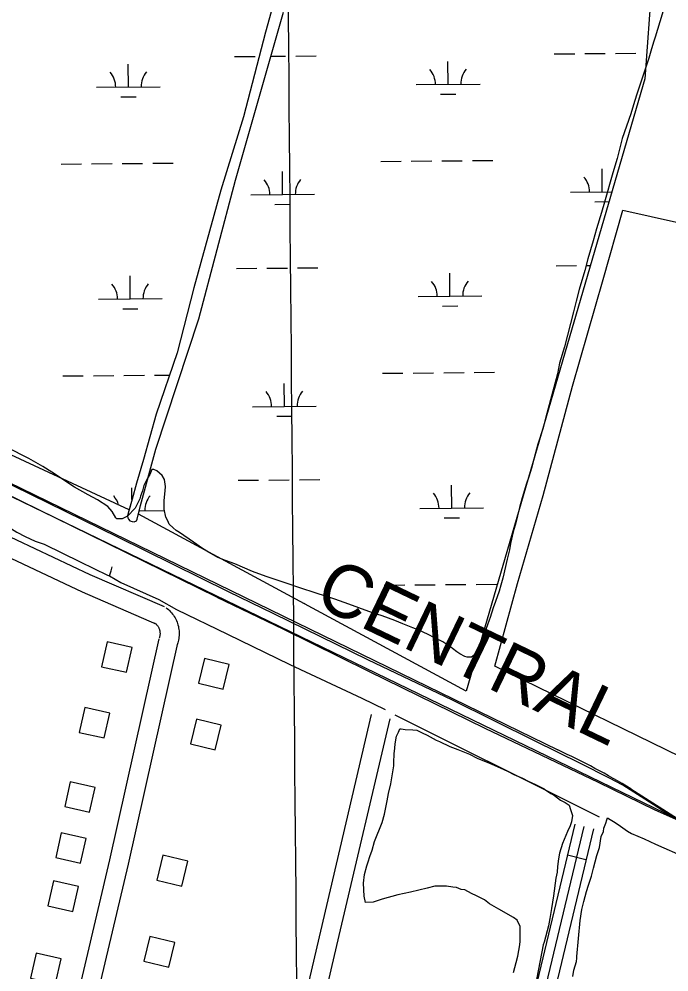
# Model space of a CAD drawing. Extents: x 3567028 to 3605064, y 510945 to 536587.
# Drawn here: x 3591821 to 3592842, y 526862 to 528359 of the extents above; entities that cross this region are included whole.
import ezdxf

# ---------------------------------------------------------------- set-up
doc = ezdxf.new("R2010")
doc.units = 0
for name, color, linetype in [('V-BLDG-OTLN', 7, 'Continuous'), ('V-GRID-MAJR', 7, 'Continuous'), ('V-RAIL-IDEN', 7, 'Continuous'), ('V-RAIL-TRAK', 7, 'Continuous'), ('V-ROAD-CNTR', 7, 'Continuous'), ('V-SITE-OTLN', 7, 'Continuous'), ('V-SITE-VEGE', 7, 'Continuous'), ('V-TOPO-SHOR', 7, 'Continuous'), ('V-WETL-SWMP', 7, 'Continuous')]:
    doc.layers.add(name, color=color, linetype=linetype)

msp = doc.modelspace()

# ---------------------------------------------------------------- linework, layer by layer
at = {"layer": 'V-BLDG-OTLN'}
for points in [[(3591989.939981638, 527332.9173079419), (3591998.771963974, 527371.929229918), (3591959.759042, 527380.7622122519), (3591950.927059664, 527341.749290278)], [(3592112.445736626, 527354.5712646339), (3592103.0237554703, 527315.6973423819), (3592141.89867772, 527306.2753612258), (3592151.3196588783, 527345.1502834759)], [(3591954.8960517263, 527229.8545140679), (3591963.7280340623, 527268.866436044), (3591924.7151120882, 527277.6994183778), (3591915.8831297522, 527238.686496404)], [(3592099.90376171, 527259.6304545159), (3592090.4817805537, 527220.7565322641), (3592129.356702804, 527211.3345511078), (3592138.777683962, 527250.2094733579)], [(3591931.976097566, 527113.2337473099), (3591940.808079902, 527152.245669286), (3591901.795157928, 527161.07865162), (3591892.9631755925, 527122.065729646)], [(3591917.8701257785, 527033.2289073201), (3591926.7021081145, 527072.2408292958), (3591887.68918614, 527081.07381163), (3591878.857203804, 527042.0608896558)], [(3592047.2328670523, 527045.71388235), (3592037.810885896, 527006.839960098), (3592076.685808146, 526997.4179789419), (3592086.106789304, 527036.292901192)], [(3591905.6591502, 526957.4590588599), (3591914.491132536, 526996.470980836), (3591875.478210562, 527005.3039631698), (3591866.6462282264, 526966.2910411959)], [(3592026.860907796, 526918.123137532), (3592017.43892664, 526879.2492152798), (3592056.3138488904, 526869.827234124), (3592065.734830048, 526908.702156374)], [(3591878.44420463, 526844.1162855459), (3591887.276186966, 526883.128207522), (3591848.263264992, 526891.9611898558), (3591839.4312826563, 526852.9482678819)]]:
    msp.add_lwpolyline(points, close=True, dxfattribs=at)
at = {"layer": 'V-GRID-MAJR'}
msp.add_spline([(3592345.91, 516527.14400000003), (3592293.9250000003, 522584.81), (3592241.914, 528645.559), (3592189.9020000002, 534706.322), (3592189.876, 534709.392)], degree=3, dxfattribs=at)
at = {"layer": 'V-RAIL-TRAK'}
for points in [[(3592132.065, 527451.18), (3591932.309, 527548.853), (3591717.343, 527653.875), (3591493.406, 527764), (3591297.095, 527859.4940000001), (3591102.844, 527953.54), (3590888.576, 528058.545), (3590705.426, 528148.837), (3590563.657, 528215.086), (3590452.424, 528271.531), (3590302.3850000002, 528342.867), (3590276.81, 528355.352), (3590171.731, 528406.058)], [(3592150.341, 527459.481), (3591976.406, 527545.359), (3591813.289, 527625.393), (3591679.663, 527690.986), (3591515.582, 527769.644), (3591418.828, 527817.5920000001), (3591300.632, 527875.3640000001), (3591166.302, 527940.738), (3590997.62, 528022.066), (3590875.498, 528081.329), (3590743.469, 528145.3), (3590537.504, 528246.615), (3590414.86, 528305.4230000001), (3590351.9450000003, 528335.564), (3590283.589, 528372.125)], [(3592132.065, 527451.18), (3592236.699, 527400.754), (3592370.12, 527334.813), (3592552.812, 527245.0430000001), (3592730.523, 527160.258), (3592819.656, 527117.034), (3592887.977, 527086.45)], [(3593751.017, 526745.72), (3593648.588, 526771.783), (3593592.117, 526788.414), (3593507.9620000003, 526815.024), (3593436.54, 526838.861), (3593355.157, 526869.345), (3593280.415, 526899.828), (3593212.319, 526928.0920000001), (3593051.6210000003, 527003.436), (3592939.21, 527060.461), (3592848.4450000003, 527106.504), (3592831.2830000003, 527115.922), (3592803.6040000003, 527133.652), (3592769.281, 527155.813), (3592748.244, 527166.895), (3592702.848, 527189.616), (3592631.433, 527225.081), (3592501.886, 527289.359), (3592369.018, 527352.532), (3592221.204, 527424.5700000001), (3592150.341, 527459.481)]]:
    msp.add_lwpolyline(points, dxfattribs=at)
at = {"layer": 'V-ROAD-CNTR'}
msp.add_line((3592711.373538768, 527038.762896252), (3592682.196597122, 527045.7388822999), dxfattribs=at)
for points in [[(3591311.072339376, 527871.4972307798), (3592667.246627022, 527210.9805518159)], [(3591305.672350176, 527853.003267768), (3592952.28705694, 527055.4208629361)], [(3591759.2244430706, 527568.3438370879), (3591932.5840963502, 527486.4340009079), (3592049.22386307, 527436.160101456)], [(3591752.417456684, 527538.3808970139), (3591920.2361210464, 527459.0880556), (3592037.349886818, 527408.6101565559)], [(3592052.470856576, 527434.2441052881), (3592054.084853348, 527432.9951077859), (3592055.9088497, 527431.4381108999), (3592057.65384621, 527429.797114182), (3592059.3198428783, 527428.0761176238), (3592060.9028397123, 527426.277121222), (3592062.3958367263, 527424.4071249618), (3592063.8008339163, 527422.4661288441), (3592065.111831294, 527420.4601328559), (3592066.3268288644, 527418.3931369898), (3592067.4408266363, 527416.272141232), (3592068.4518246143, 527414.1031455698), (3592069.359822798, 527411.8871500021), (3592070.162821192, 527409.6281545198), (3592070.8568198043, 527407.3301591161), (3592071.439818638, 527405.0071637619), (3592071.911817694, 527402.662168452), (3592072.271816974, 527400.2931731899), (3592072.519816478, 527397.9121779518), (3592072.6538162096, 527395.51818274), (3592072.6728161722, 527393.1221875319), (3592072.57881636, 527390.727192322), (3592072.3718167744, 527388.341197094), (3592072.0518174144, 527385.969201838), (3592071.617818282, 527383.6102065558), (3592071.072819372, 527381.2762112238), (3592070.424820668, 527378.99821578), (3592069.86882178, 527377.327219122)], [(3592034.102893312, 527410.526152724), (3592035.1488912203, 527409.715154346), (3592035.884889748, 527409.0861556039), (3592036.591888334, 527408.42315693), (3592037.2658869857, 527407.726158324), (3592037.904885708, 527406.9991597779), (3592038.5118844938, 527406.2391612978), (3592039.0808833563, 527405.4541628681), (3592039.609882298, 527404.6441644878), (3592040.1008813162, 527403.809166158), (3592040.550880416, 527402.952167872), (3592040.961879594, 527402.0711696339), (3592041.3298788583, 527401.1731714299), (3592041.6528782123, 527400.2621732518), (3592041.9328776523, 527399.3381750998), (3592042.167877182, 527398.3971769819), (3592042.359876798, 527397.4441788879), (3592042.5058765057, 527396.4851808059), (3592042.605876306, 527395.520182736), (3592042.659876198, 527394.5541846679), (3592042.6688761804, 527393.586186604), (3592042.630876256, 527392.6171885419), (3592042.5458764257, 527391.6511904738), (3592042.415876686, 527390.6891923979), (3592042.2418770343, 527389.7381943), (3592042.020877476, 527388.7961961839), (3592041.7488780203, 527387.836198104), (3592041.4028787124, 527386.7952001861)], [(3592040.996879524, 527385.3302031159), (3591963.5830343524, 527038.647896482), (3591883.536194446, 526699.9645738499)], [(3592070.274820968, 527378.792216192), (3591992.820975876, 527031.9279099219), (3591912.7841359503, 526693.282587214)], [(3592374.35321281, 527266.6314405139), (3592294.3253728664, 526926.4261209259), (3592222.657516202, 526619.142735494)], [(3592403.555154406, 527259.7614542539), (3592323.535314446, 526919.5841346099), (3592251.82345787, 526612.112749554)], [(3592781.8143978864, 527149.888674), (3592860.693240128, 527099.786774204)], [(3592693.8225738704, 527094.3677850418), (3592560.5638403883, 526536.998899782)], [(3592572.0318174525, 526520.4569328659), (3592708.4115446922, 527090.879792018)], [(3592723.0005155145, 527087.3917989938), (3592589.749782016, 526530.0549136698)]]:
    msp.add_lwpolyline(points, dxfattribs=at)
msp.add_arc((3592210.8902960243, 526217.1868507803), 1093.566194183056, 58.5284264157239, 65.33511530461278, dxfattribs=at)
at = {"layer": 'V-SITE-OTLN'}
msp.add_lwpolyline([(3593001.16, 528006.737), (3592995.647, 527941.232), (3592987.309, 527925.018), (3592961.603, 527910.206), (3592856.35, 527917.151), (3592854.914, 527898.289), (3592992.966, 527890.576), (3593020.907, 527873.51), (3593040.181, 527847.202), (3593033.1580000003, 527759.853), (3593037.9280000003, 527687.642), (3593042.003, 527670.64), (3593049.9450000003, 527627.691), (3593042.759, 527533.383), (3593027.36, 527396.9), (3592989.603, 527137.166), (3592904.668, 527178.302), (3592568.4050000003, 527342.8470000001), (3592603.995, 527472.356), (3592644.038, 527610.645), (3592690.327, 527782.1), (3592738.5100000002, 527949.532), (3592769.414, 528058.697)], close=True, dxfattribs=at)
at = {"layer": 'V-SITE-VEGE'}
for points in [[(3592832.47, 528371.379), (3592827.1720000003, 528354.33), (3592820.107, 528330.227), (3592817.166, 528322.584), (3592813.043, 528308.473), (3592810.1, 528297.303), (3592790.6750000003, 528239.101), (3592785.964, 528223.813), (3592781.844, 528209.706), (3592768.307, 528170.903), (3592760.063, 528139.742), (3592753.588, 528117.403), (3592740.634, 528070.956), (3592735.924, 528055.084), (3592727.682, 528029.216), (3592722.384, 528010.403), (3592714.1410000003, 527982.181), (3592709.431, 527963.956), (3592700.6, 527933.973), (3592695.889, 527915.746), (3592691.769, 527898.697), (3592677.6350000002, 527844.0210000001), (3592669.982, 527818.153), (3592666.447, 527801.689), (3592648.1950000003, 527733.491), (3592643.485, 527715.2660000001), (3592635.832, 527691.1630000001), (3592631.711, 527675.289), (3592625.823, 527653.535), (3592621.702, 527640.014), (3592617.582, 527627.666), (3592611.106, 527607.09), (3592606.986, 527591.804), (3592601.095, 527567.699), (3592596.975, 527553.588), (3592592.8540000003, 527535.363), (3592591.085, 527525.3690000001), (3592587.5500000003, 527510.67), (3592581.072, 527480.688), (3592577.539, 527469.5160000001), (3592575.184, 527460.107), (3592569.298, 527444.235), (3592565.767, 527434.241), (3592561.057, 527418.955), (3592559.292, 527414.84), (3592554.583, 527401.905), (3592551.0530000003, 527393.088), (3592546.932, 527381.919), (3592543.401, 527373.1), (3592539.2830000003, 527364.8690000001), (3592536.93, 527360.755), (3592531.636, 527356.64), (3592524.58, 527356.642), (3592521.054, 527357.8200000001), (3592513.412, 527361.938), (3592508.708, 527364.881), (3592501.6550000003, 527370.175), (3592499.304, 527372.529), (3592486.3710000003, 527380.764), (3592473.438, 527387.237), (3592463.443, 527392.531), (3592448.747, 527399.005), (3592439.34, 527402.5380000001), (3592424.054, 527409.01), (3592411.123, 527414.308), (3592391.132, 527421.3690000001), (3592376.434, 527426.08), (3592354.682, 527434.319), (3592338.812, 527440.205), (3592317.056, 527447.856), (3592287.661, 527457.275), (3592262.383, 527465.5160000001), (3592242.392, 527472.58), (3592209.471, 527483.176), (3592187.719, 527491.415), (3592160.0870000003, 527503.185), (3592145.3910000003, 527508.483), (3592133.631, 527513.191), (3592118.937, 527521.428), (3592109.5300000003, 527527.31), (3592095.424, 527537.313), (3592073.0840000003, 527552.607)], [(3592073.0840000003, 527552.607), (3592067.794, 527555.55), (3592063.092, 527559.667), (3592057.214, 527565.549), (3592054.865, 527570.843), (3592051.926, 527576.7220000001), (3592048.992, 527589.072), (3592048.9960000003, 527602.007), (3592049.588, 527607.887), (3592050.765, 527617.881), (3592051.357, 527624.936), (3592049.598, 527635.523), (3592046.071, 527641.99), (3592037.842, 527649.05), (3592033.1380000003, 527651.403), (3592029.611, 527651.405), (3592026.668, 527643.762), (3592023.14, 527637.884), (3592017.258, 527626.126), (3592014.899, 527617.895), (3592011.958, 527609.664), (3592010.7800000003, 527605.5480000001), (3592007.247, 527597.907), (3592003.718, 527590.852), (3591991.367, 527577.92), (3591983.132, 527573.808), (3591974.901, 527573.812), (3591973.1380000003, 527575.573), (3591967.262, 527585.574), (3591960.796, 527593.219), (3591944.3370000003, 527603.809), (3591929.64, 527611.459), (3591908.478, 527623.814), (3591872.62, 527647.348), (3591858.511, 527656.1730000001), (3591836.761, 527668.528), (3591802.664, 527686.178)], [(3592551.806, 526975.514), (3592539.461, 526981.985), (3592531.818, 526985.514), (3592521.238, 526991.4), (3592515.358, 526991.99), (3592508.3030000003, 526994.933), (3592502.423, 526995.523), (3592492.429, 526997.29), (3592474.201, 526997.296), (3592461.852, 526993.774), (3592435.98, 526987.904), (3592415.985, 526983.796), (3592391.288, 526976.746), (3592377.1750000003, 526972.05), (3592365.416, 526971.4670000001), (3592363.0670000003, 526981.463), (3592361.899, 527002.0430000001), (3592363.667, 527015.566), (3592367.202, 527029.087), (3592369.555, 527035.553), (3592371.91, 527043.786), (3592375.441, 527053.78), (3592379.561, 527067.303), (3592391.333, 527097.282), (3592394.866, 527110.219), (3592398.991, 527131.385), (3592401.346, 527142.555), (3592404.879, 527157.841), (3592407.236, 527170.188), (3592409.593, 527186.062), (3592409.595, 527193.705), (3592410.187, 527202.526), (3592410.187, 527204.877), (3592411.367, 527213.698), (3592411.9590000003, 527220.751), (3592413.7260000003, 527232.511), (3592417.257, 527238.979), (3592419.022, 527244.2660000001), (3592421.373, 527244.2660000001), (3592427.253, 527243.091), (3592439.6, 527242.497), (3592446.068, 527241.907), (3592454.299, 527237.789), (3592461.9420000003, 527234.258), (3592476.051, 527226.609), (3592481.341, 527224.253), (3592497.801, 527216.604), (3592510.148, 527211.8960000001), (3592528.3710000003, 527204.247), (3592540.716, 527198.361), (3592560.117, 527190.121), (3592571.875, 527184.825), (3592588.336, 527177.764), (3592598.329, 527172.47), (3592611.852, 527166.584), (3592620.668, 527161.877), (3592631.838, 527156.581), (3592637.128, 527154.226), (3592645.947, 527150.108), (3592648.298, 527147.754), (3592655.941, 527142.462), (3592661.819, 527139.517), (3592671.223, 527132.46), (3592678.866, 527128.339), (3592684.744, 527124.223), (3592687.093, 527117.753), (3592690.0300000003, 527108.345), (3592688.85, 527098.351), (3592686.495, 527091.883), (3592682.377, 527083.064), (3592674.725, 527064.251), (3592670.017, 527048.9670000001), (3592668.2490000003, 527040.148), (3592666.482, 527027.799), (3592665.89, 527018.98), (3592664.125, 527009.574), (3592660.5840000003, 526981.9400000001), (3592657.049, 526961.95), (3592654.6920000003, 526946.6630000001), (3592652.3340000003, 526934.906), (3592645.859, 526909.0380000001), (3592644.091, 526904.921), (3592626.419, 526812.6140000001)], [(3592702.316, 526943.118), (3592704.6750000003, 526960.758), (3592708.208, 526973.103), (3592712.329, 526988.977), (3592715.274, 526998.971), (3592719.982, 527013.08), (3592722.927, 527025.427), (3592728.225, 527045.4180000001), (3592732.346, 527057.763), (3592735.293, 527075.401), (3592738.826, 527083.044), (3592739.413, 527088.338), (3592742.356, 527095.979), (3592744.122, 527101.269), (3592745.299, 527104.21), (3592749.414, 527101.855), (3592757.057, 527097.148), (3592765.286, 527091.267), (3592776.453, 527083.617), (3592782.919, 527080.087), (3592802.907, 527071.26), (3592820.545, 527063.023), (3592833.478, 527057.137), (3592855.23, 527047.7220000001)], [(3592597.626, 526861.428), (3592601.747, 526877.302), (3592604.1040000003, 526887.2980000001), (3592607.639, 526904.935), (3592608.2290000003, 526910.813), (3592608.237, 526933.745), (3592603.537, 526943.743), (3592597.659, 526947.861), (3592574.732, 526960.805), (3592560.035, 526969.63), (3592551.806, 526975.514)], [(3592690.523, 526855.513), (3592692.293, 526865.509), (3592696.414, 526879.03), (3592697.003, 526884.322), (3592697.003, 526886.6730000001), (3592702.316, 526943.118)]]:
    msp.add_lwpolyline(points, dxfattribs=at)
at = {"layer": 'V-TOPO-SHOR'}
for points in [[(3592240.115, 528453), (3592208.461, 528337.931), (3592173.662, 528205.184), (3592138.182, 528089.933), (3592095.7970000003, 527936.601), (3592069.365, 527834.523), (3592036.79, 527738.322), (3592016.813, 527666.955), (3592005.836, 527629.792), (3591998.6950000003, 527604.831), (3591993.6240000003, 527586.649), (3591991.521, 527578.504), (3591992.276, 527575.756), (3591993.311, 527573.274), (3591995.443, 527571.037), (3591998.965, 527569.8640000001), (3592002.23, 527569.2390000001), (3592005.537, 527570.527), (3592006.967, 527573.226), (3592011.841, 527594.6900000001), (3592036.3140000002, 527683.159), (3592103.665, 527887.799), (3592161.224, 528105.778), (3592236.517, 528369.503)], [(3591771.232, 527578.451), (3591801.018, 527563.302), (3591817.869, 527553.117), (3591830.914, 527546.287), (3591846.75, 527539.078), (3591860.623, 527534.403), (3591917.446, 527506.191), (3591960.305, 527485.2980000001), (3591963.543, 527484.29), (3591981.168, 527473.933), (3592040.671, 527447.367), (3592068.7260000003, 527431.327)], [(3591963.543, 527484.29), (3591965.91, 527492.47), (3591967.758, 527498.329)], [(3592068.7260000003, 527431.327), (3592148.475, 527392.611), (3592246.437, 527345.006), (3592359.223, 527292.571), (3592396.146, 527274.776)], [(3592411.373, 527265.955), (3592498.966, 527222.076), (3592611.669, 527166.16), (3592732.239, 527106.074)]]:
    msp.add_lwpolyline(points, dxfattribs=at)
at = {"layer": 'V-WETL-SWMP'}
for p, q in [((3592661.6613851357, 528303.952896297), (3592693.6602430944, 528304.2228456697)), ((3592709.6596720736, 528304.3578203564), (3592741.6585300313, 528304.6277697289)), ((3592757.6579590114, 528304.7627444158), (3592789.656816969, 528305.0326937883)), ((3591993.1043567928, 528251.8809872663), (3591992.8006637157, 528287.8797062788)), ((3592159.770732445, 528299.7186734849), (3592191.7695937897, 528299.9886228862)), ((3592216.7292899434, 528300.1993517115), (3592239.768442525, 528300.3937150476)), ((3592255.7678715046, 528300.5286897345), (3592287.766729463, 528300.798639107)), ((3592494.9950227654, 528256.115211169), (3592494.691333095, 528292.1139294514)), ((3591943.1061359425, 528251.4591913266), (3592043.1025776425, 528252.3027832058)), ((3592444.996807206, 528255.6934152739), (3592544.993238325, 528256.5370070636)), ((3591981.2349584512, 528236.3493053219), (3592005.2341044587, 528236.5517673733)), ((3592483.1256242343, 528240.5835295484), (3592507.124767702, 528240.7859915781)), ((3591887.2770678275, 528130.9129324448), (3591919.2759291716, 528131.1828818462)), ((3591935.2753598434, 528131.3178565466), (3591967.2742211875, 528131.5878059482)), ((3591983.2736518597, 528131.722780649), (3592015.272513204, 528131.9927300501)), ((3592031.271943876, 528132.1277047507), (3592063.2708052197, 528132.3976541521)), ((3592389.1677337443, 528135.1471588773), (3592421.1665917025, 528135.4171082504)), ((3592437.166020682, 528135.5520829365), (3592469.1648786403, 528135.8220323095)), ((3592485.164307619, 528135.9570069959), (3592517.163165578, 528136.2269563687)), ((3592533.162594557, 528136.3619310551), (3592565.1614525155, 528136.6318804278)), ((3592736.899389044, 528087.3368947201), (3592736.595699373, 528123.3356130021)), ((3592235.0093015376, 528083.1028400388), (3592234.705611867, 528119.1015583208)), ((3592185.011085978, 528082.6810441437), (3592285.0075170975, 528083.5246359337)), ((3592686.901173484, 528086.915098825), (3592752.0858295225, 528087.4650108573)), ((3592223.1399030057, 528067.571158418), (3592247.1390464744, 528067.7736204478)), ((3592725.029990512, 528071.8052130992), (3592747.566609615, 528071.9953369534)), ((3592162.577685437, 527967.0556859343), (3592194.576543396, 527967.3256353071)), ((3592210.575972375, 527967.4606099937), (3592242.574830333, 527967.7305593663)), ((3592258.574259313, 527967.8655340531), (3592290.5731172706, 527968.1354834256)), ((3592497.801410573, 527923.4520554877), (3592497.497720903, 527959.4507737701)), ((3592664.4677729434, 527971.2897406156), (3592696.466630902, 527971.5596899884)), ((3592712.4660598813, 527971.694664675), (3592718.279686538, 527971.7437097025)), ((3591995.9107760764, 527919.2178248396), (3591995.6070830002, 527955.2165438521)), ((3591945.9125552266, 527918.7960289), (3592045.908996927, 527919.6396207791)), ((3592447.8031950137, 527923.0302595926), (3592547.799626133, 527923.8738513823)), ((3591984.0413777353, 527903.6861428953), (3592008.0405237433, 527903.8886049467)), ((3592485.932012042, 527907.920373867), (3592509.9311555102, 527908.1228358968)), ((3591890.083487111, 527798.2497700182), (3591922.0823484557, 527798.5197194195)), ((3591938.0817791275, 527798.6546941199), (3591970.0806404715, 527798.9246435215)), ((3591986.0800711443, 527799.0596182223), (3592018.078932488, 527799.3295676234)), ((3592034.07836316, 527799.4645423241), (3592057.56065094, 527799.6626440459)), ((3592391.974121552, 527802.484003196), (3592423.97297951, 527802.753952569)), ((3592439.97240849, 527802.8889272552), (3592471.971266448, 527803.1588766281)), ((3592487.970695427, 527803.2938513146), (3592519.969553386, 527803.5638006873)), ((3592535.9689823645, 527803.6987753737), (3592567.9678403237, 527803.9687247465)), ((3592237.8156893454, 527750.4396843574), (3592237.511999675, 527786.4384026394)), ((3592187.8174737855, 527750.0178884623), (3592287.813904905, 527750.8614802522)), ((3592225.9462908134, 527734.9080027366), (3592249.9454342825, 527735.1104647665)), ((3592165.3840732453, 527634.3925302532), (3592197.382931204, 527634.6624796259)), ((3592213.3823601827, 527634.7974543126), (3592245.381218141, 527635.0674036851)), ((3592261.3806471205, 527635.202378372), (3592293.379505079, 527635.4723277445)), ((3591998.5668580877, 527604.3751188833), (3591998.4135022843, 527622.5533814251)), ((3592500.6077983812, 527590.7888998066), (3592500.3041087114, 527626.787618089)), ((3592010.0131657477, 527586.6501360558), (3592048.715926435, 527586.9766410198)), ((3592450.609582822, 527590.3671039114), (3592550.6060139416, 527591.2106957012)), ((3592488.7383998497, 527575.2572181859), (3592512.7375433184, 527575.4596802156)), ((3592394.7805093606, 527469.8208475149), (3592426.7793673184, 527470.0907968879)), ((3592442.778796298, 527470.2257715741), (3592474.7776542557, 527470.495720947)), ((3592490.7770832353, 527470.6306956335), (3592522.7759411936, 527470.9006450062)), ((3592538.775370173, 527471.0356196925), (3592570.7742281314, 527471.3055690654))]:
    msp.add_line(p, q, dxfattribs=at)
for points in [[(3592240.115, 528453), (3592208.4620000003, 528337.932), (3592173.662, 528205.183), (3592138.181, 528089.932), (3592095.7970000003, 527936.602), (3592069.365, 527834.522), (3592036.789, 527738.322), (3592016.8140000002, 527666.955), (3592005.836, 527629.7930000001), (3591998.694, 527604.831), (3591993.969, 527587.889), (3591533.25, 527801.974)], [(3592814.722, 528416.151), (3592803.917, 528264.885), (3592522.995, 527303.265), (3592008.753, 527581.096)], [(3592008.753, 527581.096), (3592011.84, 527594.6900000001), (3592036.3140000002, 527683.159), (3592103.665, 527887.799), (3592161.223, 528105.779), (3592236.517, 528369.504)]]:
    msp.add_lwpolyline(points, dxfattribs=at)
for centre, radius, start, end in [((3591937.8593809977, 528251.8897486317), 35.24628790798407, 359.7115282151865, 41.2551865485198), ((3592048.341321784, 528252.8217984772), 35.24628790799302, 139.71152521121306, 181.25518354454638), ((3592439.7500528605, 528256.123972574), 35.24628790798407, 359.7115281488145, 41.25518648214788), ((3592550.2319819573, 528257.056022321), 35.246287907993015, 139.71152527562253, 181.25518360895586), ((3592681.654419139, 528087.3456561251), 35.24628790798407, 359.7115281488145, 41.25518648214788), ((3592179.7643316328, 528083.1116014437), 35.24628790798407, 359.7115281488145, 41.25518648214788), ((3592290.24626073, 528084.0436511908), 35.246287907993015, 139.71152527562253, 181.25518360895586), ((3592442.556440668, 527923.4608168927), 35.24628790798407, 359.7115281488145, 41.25518648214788), ((3592553.0383697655, 527924.3928666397), 35.246287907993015, 139.71152527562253, 181.25518360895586), ((3591940.665800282, 527919.2265862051), 35.24628790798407, 359.7115282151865, 41.2551865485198), ((3592051.1477410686, 527920.1586360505), 35.24628790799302, 139.71152521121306, 181.25518354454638), ((3592182.5707194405, 527750.4484457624), 35.24628790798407, 359.7115281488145, 41.25518648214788), ((3592293.052648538, 527751.3804955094), 35.246287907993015, 139.71152527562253, 181.25518360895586), ((3592445.3628284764, 527590.7976612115), 35.24628790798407, 359.7115281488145, 41.25518648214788), ((3592555.844757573, 527591.7297109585), 35.246287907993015, 139.71152527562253, 181.25518360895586), ((3591943.4722195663, 527586.563423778), 35.24628790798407, 14.707997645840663, 41.2551865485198), ((3592053.954670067, 527587.4956562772), 35.246287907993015, 139.71152527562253, 181.25518360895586), ((3592295.8590363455, 527418.7173398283), 35.246287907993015, 139.71152527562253, 141.1736172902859)]:
    msp.add_arc(centre, radius, start, end, dxfattribs=at)

# ---------------------------------------------------------------- texts
at = {"layer": 'V-RAIL-IDEN'}
msp.add_text('CENTRAL', height=82.99983200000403, rotation=334.33889813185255, dxfattribs=at).set_placement((3592281.66839818, 527440.4320929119))

doc.saveas('drawing.dxf')
